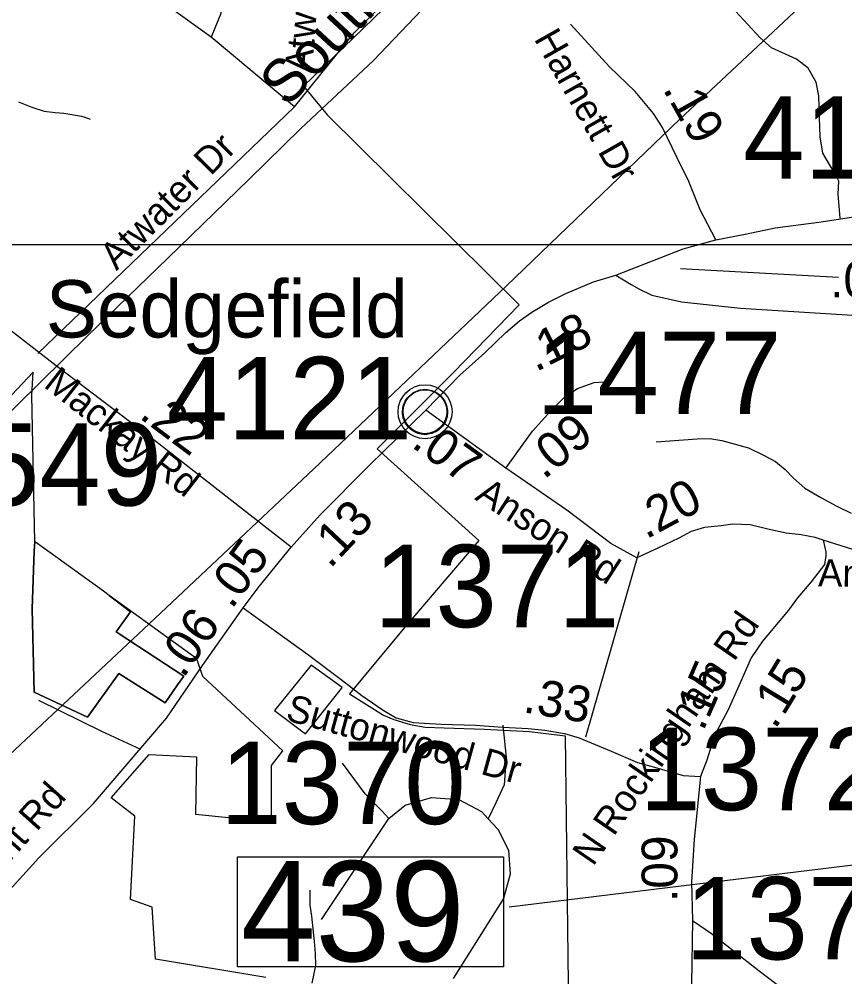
# Model space of a CAD drawing. Extents: x 1662474 to 1856135, y 779280 to 917889.
# Drawn here: x 1733864 to 1736747, y 824030 to 827376 of the extents above; entities that cross this region are included whole.
import ezdxf

# ---------------------------------------------------------------- set-up
doc = ezdxf.new("R2010")
doc.units = 0
for name, color, linetype in [('Cogo Default Point CELL', 7, 'Continuous'), ('Default', 7, 'Continuous'), ('Exist Boundary Political City Limit New', 7, 'Continuous'), ('Exist Civil Demographics Community CELL', 7, 'Continuous'), ('Exist Civil Demographics Community Label', 7, 'Continuous'), ('Exist Hydrographic Misc Water Feature', 7, 'Continuous'), ('Exist Railroad Mainline', 7, 'Continuous'), ('Exist Railroad Mainline Label', 7, 'Continuous'), ('Exist Road Non-System Type 51', 7, 'Continuous'), ('Exist Road Non-System Type 51 Label', 7, 'Continuous'), ('Exist Road Secondary Mileage Tenths English Label', 7, 'Continuous'), ('Exist Road Secondary Structure Standard Bridge Number Label', 7, 'Continuous'), ('Exist Road Secondary Type 51 Attributed', 7, 'Continuous'), ('Exist Road Secondary Type 51 Label', 7, 'Continuous'), ('Exist Utilities Electrical Transmission Line', 7, 'Continuous'), ('Map Preparation Boundary City Limit Buffer Line', 7, 'Continuous'), ('Map Preparation Inset Cut Line', 7, 'Continuous')]:
    doc.layers.add(name, color=color, linetype=linetype)

msp = doc.modelspace()

# ---------------------------------------------------------------- linework, layer by layer
at = {"layer": 'Default'}
msp.add_lwpolyline([(1734755, 824960.7), (1734863.9, 824878.9), (1734989.1, 825037.8), (1734991.9, 825041.4), (1734899.4, 825107.5), (1734883, 825119.2), (1734755, 824960.7)], dxfattribs=at)
at = {"layer": 'Exist Boundary Political City Limit New'}
for points in [[(1735275.5, 827548.2), (1734856.8, 827141.9), (1734939.9, 827040.4), (1735609.9, 826377.8), (1735381.8, 826142.8), (1735113.8, 825874), (1735468.1, 825553.8), (1735204.8, 825244.1), (1735017.2, 825018.8), (1735135.4, 824944.6), (1735171.6, 824928.9), (1735228.5, 824911.6), (1735280.8, 824902.8), (1735347.6, 824899.5), (1735488, 824895.8), (1735646.1, 824887.4), (1735770, 824872.4), (1735784, 823717.4)], [(1733917.9, 825550.2), (1733907.6, 826061.5), (1733912.2, 826142.9), (1733278.5, 825469.4), (1732938.9, 825069), (1732494.5, 825069), (1732850, 825474.9), (1732037, 825718.5), (1731248, 825718.5), (1731090.8, 825574.4), (1730940, 825567.9), (1730959.8, 826144.2), (1730125.5, 826170.4), (1730105.9, 826327.6), (1730164.9, 826491.4), (1730001, 826589.6), (1730112.4, 826740.3), (1729961.6, 826740.3), (1729375.9, 826766.5)], [(1733917.9, 825550.2), (1733916.4, 825518.8), (1733909, 825315.5), (1733915.5, 825024.6), (1734101.8, 824936.8), (1734211.8, 825089.8), (1734373.4, 824986.9), (1734416.9, 825050.2), (1734438.8, 825079.9), (1734242.5, 825208.4)], [(1734242.5, 825208.4), (1734438.8, 825079.9), (1734416.9, 825050.2), (1734373.4, 824986.9), (1734211.8, 825089.8), (1734101.8, 824936.8), (1733915.5, 825024.6), (1733909, 825315.5), (1733916.4, 825518.8), (1733917.9, 825550.2)], [(1734177.5, 825362.2), (1734158.1, 825377), (1733920.6, 825548.2), (1733917.9, 825550.2)], [(1734242.5, 825208.4), (1734202.1, 825234.9), (1734252.6, 825304.8), (1734177.5, 825362.2)], [(1734725.4, 824027.5), (1734339.5, 824091.8), (1734328.2, 824273.2), (1734252.5, 824299.8), (1734267.6, 824590.9), (1734184.4, 824655.1), (1734316.9, 824806.4), (1734483.2, 824798.8), (1734479.5, 824598.4), (1734744.4, 824571.9), (1734744.4, 824768.6), (1734783.9, 824819.3), (1734505.2, 825079.7), (1734483.5, 825140.5), (1734177.5, 825362.2)], [(1734177.5, 825362.2), (1734252.6, 825304.8), (1734202.1, 825234.9), (1734242.5, 825208.4)]]:
    msp.add_lwpolyline(points, dxfattribs=at)
at = {"layer": 'Exist Civil Demographics Community CELL'}
msp.add_lwpolyline([(1735203.2, 826016.4), (1735204.2, 826022), (1735206, 826028.5), (1735208.9, 826035.7), (1735211.9, 826041.5), (1735215.2, 826047.2), (1735219, 826052.3), (1735222.9, 826056.7), (1735227.5, 826061.3), (1735233, 826065.9), (1735238.5, 826069.6), (1735243.3, 826072.4), (1735248.4, 826074.9), (1735253.9, 826077.2), (1735259.5, 826079), (1735263.8, 826080.2), (1735268.7, 826080.9), (1735272.8, 826081.6), (1735279.2, 826081.9), (1735283.6, 826081.8), (1735289.3, 826081.5), (1735294.2, 826080.8), (1735299.1, 826079.8), (1735304.1, 826078.4), (1735309.2, 826076.4), (1735315.9, 826073.5), (1735322.2, 826070), (1735327.2, 826066.5), (1735332.4, 826062.5), (1735335.7, 826059.3), (1735339.8, 826054.9), (1735343.7, 826050.3), (1735346.8, 826045.7), (1735349.9, 826040.7), (1735352.3, 826035.5), (1735354.4, 826030.5), (1735355.9, 826025.5), (1735357.2, 826020.9), (1735358.3, 826014.8), (1735358.9, 826010.1), (1735359.2, 826004.1), (1735359, 825998.3), (1735358.5, 825992.6), (1735357.5, 825987.2), (1735355.9, 825981), (1735354, 825975.2), (1735351.7, 825970.1), (1735348.5, 825964.1), (1735345.3, 825958.8), (1735341.8, 825954.1), (1735337.6, 825949.3), (1735332.3, 825944.4), (1735327.3, 825940.3), (1735322.3, 825936.8), (1735317.9, 825934.3), (1735311.1, 825931.1), (1735304, 825928.4), (1735298, 825926.9), (1735291.4, 825925.6), (1735287, 825925.1), (1735282.5, 825924.9), (1735276.9, 825924.9), (1735272.6, 825925.3), (1735267, 825926), (1735261.1, 825927.3), (1735256.5, 825928.6), (1735251.3, 825930.5), (1735246.7, 825932.5), (1735242.8, 825934.7), (1735236, 825938.8), (1735230.4, 825943.1), (1735225.5, 825947.6), (1735221.1, 825952.4), (1735217.9, 825956.4), (1735214.9, 825960.6), (1735210.8, 825967.7), (1735209.1, 825971.2), (1735207.4, 825975.2), (1735204.8, 825983.4), (1735203.2, 825990.5), (1735202.6, 825995.6), (1735202.2, 826001.9), (1735202.2, 826006.6), (1735202.7, 826013.1)], close=True, dxfattribs=at)
for centre, radius in [((1735280.9, 826004), 94.3), ((1735280.6, 826004.2), 76.7)]:
    msp.add_circle(centre, radius, dxfattribs=at)
at = {"layer": 'Exist Hydrographic Misc Water Feature'}
for points in [[(1733861.6, 827086.5), (1733907.3, 827068.5), (1733951.4, 827053.6), (1733989.3, 827049.5), (1734019.3, 827047.3), (1734081.4, 827036.1), (1734089.4, 827034.4), (1734111.3, 827026.5)], [(1736088.4, 825899), (1736230.5, 825909.2), (1736274.8, 825910.8), (1736316.9, 825904.2), (1736410.6, 825877.7), (1736462.7, 825852.8), (1736504.1, 825830.6), (1736538.1, 825802.1), (1736567.8, 825771.9), (1736607.4, 825737.4), (1736663.2, 825705.1), (1736719, 825674.4), (1736768.8, 825649.6)], [(1734879, 824332.4), (1734878.4, 824280), (1734884, 824242.1), (1734893.2, 824154.1), (1734897.1, 824112.2), (1734898.3, 824070.3), (1734885.8, 824008.2)]]:
    msp.add_lwpolyline(points, dxfattribs=at)
at = {"layer": 'Exist Railroad Mainline'}
msp.add_lwpolyline([(1733226.3, 825353.9), (1733309.5, 825453.1), (1733516, 825675), (1733769.1, 825942.4), (1734103, 826270.9), (1734382.2, 826540.2), (1734665.3, 826815.1), (1734847.4, 826993.3), (1735100.4, 827230.7), (1735292.6, 827432.7), (1735460.8, 827614.9), (1735651.3, 827843), (1735858.5, 828100.9), (1736183.1, 828507.7), (1736414.4, 828793.3), (1736603.1, 829031.4), (1736850.6, 829334.9), (1737155.1, 829721.7), (1737451.4, 830093)], dxfattribs=at)
at = {"layer": 'Exist Road Non-System Type 51'}
for p, q in [((1734824.5, 827069.2), (1734533.6, 827312)), ((1734824.5, 827069.2), (1733928.4, 826208.1)), ((1736027.4, 825515.2), (1735840.8, 824867.8)), ((1734919.8, 824229.9), (1735153.9, 824582.9))]:
    msp.add_line(p, q, dxfattribs=at)
for points in [[(1734824.5, 827069.2), (1735033.4, 827327.5), (1735181.4, 827475.2), (1735259.6, 827555.6), (1735300.6, 827622.2), (1735323.1, 827692.6), (1735348.9, 827774.5), (1735369.6, 827822.2), (1735397.8, 827881.6), (1735505.9, 828007.2)], [(1734568.1, 827444.4), (1734567.2, 827395.2), (1734533.6, 827312), (1734253.9, 827515.7), (1734203.5, 827552.7), (1734190.6, 827577.7), (1734179.1, 827612.2), (1734184.1, 827638.5), (1734208.2, 827660.1), (1734243.6, 827664.2), (1734321.9, 827666.9), (1734873.4, 827649.6), (1734946.2, 827648), (1734975.9, 827628), (1734997.8, 827597.6), (1735000.4, 827506), (1734969.4, 827451.9), (1734923.4, 827442.5), (1734793.5, 827439.9), (1734613.8, 827485.8), (1734588, 827481.6), (1734569.1, 827465.4), (1734568.1, 827444.4)], [(1736730.8, 826680), (1736723.4, 826764.2), (1736725.5, 826809.9), (1736709.2, 826842.2), (1736692.6, 826867.9), (1736669.9, 826907.4), (1736660.4, 826964), (1736658.1, 827032.2), (1736656.2, 827107.4), (1736646.8, 827155.9), (1736618.4, 827204.4), (1736578, 827235.9), (1736490.1, 827274.8), (1736451.5, 827309.7), (1736365.4, 827403.4), (1736242.6, 827516.5), (1736220.9, 827542.8), (1736215.6, 827566.6), (1736217.1, 827592.9), (1736225.2, 827619.9), (1736242.6, 827644.9), (1736263.4, 827672.1)], [(1734288, 824824.4), (1734152.4, 824886.6), (1733932.1, 824995.9)], [(1735552, 824908.7), (1735564.4, 824796.1), (1735557, 824701.1), (1735527.9, 824637.5), (1735501.6, 824582.4)], [(1735153.9, 824582.9), (1735128.4, 824610.8), (1735071.5, 824669), (1734993, 824776.4)], [(1735153.9, 824582.9), (1735211.1, 824629.7), (1735303, 824656.7), (1735398.5, 824649.6), (1735478.2, 824607.9), (1735501.6, 824582.4)], [(1735501.6, 824582.4), (1735534.4, 824546.2), (1735572, 824473), (1735578.6, 824389.2), (1735554.4, 824303.7), (1735379.1, 824024.2)]]:
    msp.add_lwpolyline(points, dxfattribs=at)
at = {"layer": 'Exist Road Secondary Mileage Tenths English Label'}
msp.add_line((1736173, 826504.3), (1736724.8, 826474.5), dxfattribs=at)
at = {"layer": 'Exist Road Secondary Structure Standard Bridge Number Label'}
msp.add_line((1738478.6, 824627.3), (1735575, 824273.9), dxfattribs=at)
msp.add_lwpolyline([(1734625.6, 824448.8), (1735554.6, 824448.8), (1735554.6, 824064.7), (1734625.6, 824064.7)], close=True, dxfattribs=at)
at = {"layer": 'Exist Road Secondary Type 51 Attributed'}
msp.add_line((1735562.5, 825807.1), (1735283.7, 826009.7), dxfattribs=at)
for points in [[(1736295.7, 826605), (1736241.2, 826709.7), (1736202.2, 826808.7), (1736160.9, 826891.3), (1736110.3, 826996.7), (1736078, 827046.3), (1736014.2, 827122.8), (1735924.6, 827208.7), (1735788.7, 827358.1)], [(1736295.7, 826605), (1736398.5, 826624.5), (1736503.5, 826646.3), (1736655.5, 826666.9), (1736913.7, 826705.9), (1736994, 826724.7), (1737111.1, 826757.6), (1737285.9, 826798.2), (1737517.3, 826876.9), (1737695.6, 826938.8), (1737848.4, 826993.4), (1737956.2, 827023.1), (1738057.4, 827041.5), (1738234.5, 827071.4)], [(1733992.8, 826164.6), (1733711.6, 826382.4), (1733650.5, 826412.9), (1733517.5, 826461), (1733066.8, 826485.9), (1732986.7, 826498.6), (1732537.2, 826602.3), (1732225.6, 826635), (1732121.6, 826650.3), (1732046.3, 826665.5), (1731979.3, 826682.2), (1731897.5, 826709.9), (1731739.9, 826770), (1731572.7, 826830.5), (1731328.7, 826920.1), (1731243.7, 826942.8), (1731164, 826956.2), (1731062.3, 826963.6), (1731011.7, 826962.2), (1730832.2, 826940), (1730564.9, 826910), (1730207.1, 826865.6)], [(1735947.4, 826481.2), (1736181.8, 826572.7), (1736295.7, 826605)], [(1735283.7, 826009.7), (1735402.8, 826131.3), (1735489, 826209.8), (1735562.5, 826280.7), (1735610.6, 826321.2), (1735653.7, 826351.6), (1735712, 826387.1), (1735772.8, 826417.5), (1735869.1, 826458), (1735947.4, 826481.2)], [(1735947.4, 826481.2), (1736000.7, 826448.1), (1736027.7, 826433.1), (1736072.8, 826411.4), (1736176.3, 826388.1), (1736382, 826365.6), (1736773.7, 826341.6), (1736882.5, 826326.6), (1736958.7, 826301.4), (1737015.7, 826268.4), (1737075.8, 826222.6), (1737180.8, 826129.6), (1737363.6, 825937.1), (1737392.1, 825918.3), (1737445.4, 825901.8), (1737573.7, 825885.9), (1737694.8, 825887.8)], [(1734813, 825530.5), (1734340.2, 825900.4), (1733992.8, 826164.6)], [(1735562.5, 825807.1), (1735656.2, 825936.2), (1735719.6, 826007.2), (1735770.3, 826057.8), (1735813.4, 826085.7), (1735871.6, 826106), (1735904.6, 826108.5)], [(1734813, 825530.5), (1734914.3, 825644.4), (1735087.4, 825817.4), (1735283.7, 826009.7)], [(1736670.8, 825555.4), (1736643.2, 825565.3), (1736593.8, 825574), (1736541.5, 825579.8), (1736477.6, 825594.4), (1736416.6, 825608.9), (1736355.6, 825611.8), (1736314.9, 825606), (1736256.8, 825600.2), (1736210.3, 825585.7), (1736166.7, 825562.4), (1736094.1, 825527.6), (1736020.2, 825493.3), (1735929.9, 825543.6), (1735775.4, 825660.2), (1735562.5, 825807.1)], [(1736670.8, 825555.4), (1736680.5, 825515.2), (1736680.6, 825501.8), (1736675.2, 825470.6), (1736629, 825410.3), (1736581.4, 825354.3), (1736550, 825310.8), (1736478.1, 825224.9), (1736458.8, 825203.1), (1736419.3, 825144), (1736380.6, 825056.9), (1736339.5, 824962.6), (1736291.1, 824873.2), (1736264.4, 824786.8), (1736242.7, 824730.5)], [(1737621.9, 825561), (1737443.7, 825483.9), (1737358.8, 825468.9), (1737243.4, 825444), (1737149.2, 825442.8), (1737057, 825448.2), (1736998.5, 825456.8), (1736855.6, 825497.1), (1736670.8, 825555.4)], [(1734645.8, 825319.7), (1734701.2, 825394.1), (1734813, 825530.5)], [(1733454.4, 823762.5), (1733613.9, 824024), (1733695.9, 824159.5), (1733773.9, 824272.2), (1733932.2, 824445.4), (1734123.3, 824635.1), (1734233.9, 824764.6), (1734378.5, 824933.8), (1734503.7, 825117.4), (1734645.8, 825319.7)], [(1734645.8, 825319.7), (1734870.7, 825156.8), (1734988.1, 825068.8), (1735059.8, 825013.4), (1735134.7, 824961.3), (1735180.4, 824935.2), (1735239, 824918.9), (1735336.9, 824913.1), (1735457.4, 824909.2), (1735552, 824902.6), (1735640.3, 824897.4), (1735699, 824891.5), (1735767.5, 824879.8), (1735819, 824865.4), (1735930.9, 824818.3), (1736022.2, 824779.2), (1736090.6, 824759.7), (1736181.9, 824733.6), (1736242.7, 824730.5)], [(1736242.7, 824730.5), (1736220.1, 824510.2), (1736211.2, 824362.2), (1736214.7, 824227.3)], [(1736214.7, 824227.3), (1736211.4, 824005.1), (1736205, 823822.8), (1736180.4, 823645.6), (1736157.3, 823525.9), (1736132.8, 823442.6)], [(1736214.7, 824227.3), (1736280.6, 824181.3), (1736447.2, 824050.6), (1736592.6, 823940.2), (1736842.7, 823700.9), (1736931.6, 823619.2), (1736993.5, 823537.5), (1737031.1, 823460.9)]]:
    msp.add_lwpolyline(points, dxfattribs=at)
at = {"layer": 'Exist Utilities Electrical Transmission Line'}
msp.add_lwpolyline([(1730565.2, 821935.3), (1730637, 821989.3), (1731180, 822419.9), (1731704.9, 822836.6), (1732118.8, 823166.5), (1732325.1, 823350.4), (1732855.2, 823875.1), (1733306.3, 824300.7), (1733716.8, 824700.5), (1734297.2, 825244.8), (1734891.9, 825804.6), (1735565.4, 826444), (1736170.1, 827026), (1736714.2, 827536.6), (1737159, 827958.1), (1737697.3, 828480.8), (1738178.6, 828946), (1738682.2, 829427), (1739214.1, 829931.6), (1739728.1, 830438.6), (1740322.8, 831008.6)], dxfattribs=at)
at = {"layer": 'Map Preparation Boundary City Limit Buffer Line'}
for points in [[(1735275.5, 827548.2), (1734856.8, 827141.9), (1734939.9, 827040.4), (1735609.9, 826377.8), (1735381.8, 826142.8), (1735113.8, 825874), (1735468.1, 825553.8), (1735204.8, 825244.1), (1735017.2, 825018.8), (1735135.4, 824944.6), (1735171.6, 824928.9), (1735228.5, 824911.6), (1735280.8, 824902.8), (1735347.6, 824899.5), (1735488, 824895.8), (1735646.1, 824887.4), (1735770, 824872.4), (1735784, 823717.4)], [(1733917.9, 825550.2), (1733907.6, 826061.5), (1733912.2, 826142.9), (1733278.5, 825469.4), (1732938.9, 825069), (1732494.5, 825069), (1732850, 825474.9), (1732037, 825718.5), (1731248, 825718.5), (1731090.8, 825574.4), (1730940, 825567.9), (1730959.8, 826144.2), (1730125.5, 826170.4), (1730105.9, 826327.6), (1730164.9, 826491.4), (1730001, 826589.6), (1730112.4, 826740.3), (1729961.6, 826740.3), (1729375.9, 826766.5)], [(1733917.9, 825550.2), (1733916.4, 825518.8), (1733909, 825315.5), (1733915.5, 825024.6), (1734101.8, 824936.8), (1734211.8, 825089.8), (1734373.4, 824986.9), (1734416.9, 825050.2), (1734438.8, 825079.9), (1734242.5, 825208.4)], [(1734242.5, 825208.4), (1734438.8, 825079.9), (1734416.9, 825050.2), (1734373.4, 824986.9), (1734211.8, 825089.8), (1734101.8, 824936.8), (1733915.5, 825024.6), (1733909, 825315.5), (1733916.4, 825518.8), (1733917.9, 825550.2)], [(1734177.5, 825362.2), (1734158.1, 825377), (1733920.6, 825548.2), (1733917.9, 825550.2)], [(1734242.5, 825208.4), (1734202.1, 825234.9), (1734252.6, 825304.8), (1734177.5, 825362.2)], [(1734725.4, 824027.5), (1734339.5, 824091.8), (1734328.2, 824273.2), (1734252.5, 824299.8), (1734267.6, 824590.9), (1734184.4, 824655.1), (1734316.9, 824806.4), (1734483.2, 824798.8), (1734479.5, 824598.4), (1734744.4, 824571.9), (1734744.4, 824768.6), (1734783.9, 824819.3), (1734505.2, 825079.7), (1734483.5, 825140.5), (1734177.5, 825362.2)], [(1734177.5, 825362.2), (1734252.6, 825304.8), (1734202.1, 825234.9), (1734242.5, 825208.4)], [(1734755, 824960.7), (1734863.9, 824878.9), (1734989.1, 825037.8), (1734991.9, 825041.4), (1734899.4, 825107.5), (1734883, 825119.2), (1734755, 824960.7)]]:
    msp.add_lwpolyline(points, dxfattribs=at)
at = {"layer": 'Map Preparation Inset Cut Line'}
for points in [[(1731035.7, 826588.1), (1793585.1, 826588.1), (1793585.1, 870408.9), (1731035.7, 870408.9)], [(1793585.1, 782767.4), (1731035.7, 782767.4), (1731035.7, 826588.1), (1793585.1, 826588.1)]]:
    msp.add_lwpolyline(points, close=True, dxfattribs=at)

# ---------------------------------------------------------------- texts
at = {"layer": 'Cogo Default Point CELL'}
for s, p in [('4121', (1736392, 826818)), ('1477', (1735668.9, 825995.8)), ('4121', (1734378.7, 825907.7)), ('1549', (1733505.7, 825676.1)), ('1371', (1735103, 825251.5)), ('1372', (1736029.5, 824612.2)), ('1370', (1734566, 824563.7)), ('1373', (1736189.1, 824091))]:
    msp.add_text(s, height=288, dxfattribs=at).set_placement(p)
at = {"layer": 'Exist Civil Demographics Community Label'}
msp.add_text('Sedgefield', height=200, dxfattribs=at).set_placement((1733956.8, 826263.5))
at = {"layer": 'Exist Railroad Mainline Label'}
msp.add_text('Southern', height=150, rotation=47.1992, dxfattribs=at).set_placement((1734800.7, 827063.8))
at = {"layer": 'Exist Road Non-System Type 51 Label'}
for rotation, p in [(85.3734, (1734885.3, 827185.7)), (45.2029, (1734203.5, 826494.6))]:
    msp.add_text('Atwater Dr', height=95, rotation=rotation, dxfattribs=at).set_placement(p)
at = {"layer": 'Exist Road Secondary Mileage Tenths English Label'}
for s, rotation, p in [('.19', 299.3213, (1736109.5, 827131.7)), ('.05', 0.142, (1736695.6, 826403.2)), ('.18', 26.5542, (1735667.1, 826142)), ('.22', 323.206, (1734278.8, 825984.6)), ('.09', 38.9485, (1735695.8, 825765.1)), ('.07', 323.9854, (1735229.2, 825883.7)), ('.20', 28.0617, (1736052.3, 825557.2)), ('.13', 46.7749, (1734949.3, 825453.2)), ('.05', 53.7655, (1734605.6, 825311.4)), ('.06', 54.9083, (1734436.3, 825069.9)), ('.15', 66.438, (1736251.9, 824884.9)), ('5', 58.7276, (1736576.8, 825010.3)), ('.33', 350.2773, (1735619.9, 824955)), ('1', 58.7276, (1736533.1, 824938.4)), ('.', 58.1909, (1736503.5, 824891.5)), ('.09', 90, (1736162, 824291.5))]:
    msp.add_text(s, height=125, rotation=rotation, dxfattribs=at).set_placement(p)
at = {"layer": 'Exist Road Secondary Structure Standard Bridge Number Label'}
msp.add_text('439', height=350, dxfattribs=at).set_placement((1734638.2, 824084.5))
at = {"layer": 'Exist Road Secondary Type 51 Label'}
for s, rotation, p in [('Harnett Dr', 299.5332, (1735659.4, 827307.2)), ('Mackay Rd', 321.9548, (1733945.3, 826092.9)), ('Anson Rd', 327.1834, (1735451.4, 825699.3)), ('Anson Rd', 359.2498, (1736652.8, 825394.5)), ('N Rockingham Rd', 55.4651, (1735867.6, 824413.3)), ('Suttonwood Dr', 344.5695, (1734790.4, 824927.5)), ('High Point Rd', 48.1746, (1733509.9, 824072.1))]:
    msp.add_text(s, height=95, rotation=rotation, dxfattribs=at).set_placement(p)

doc.saveas('drawing.dxf')
